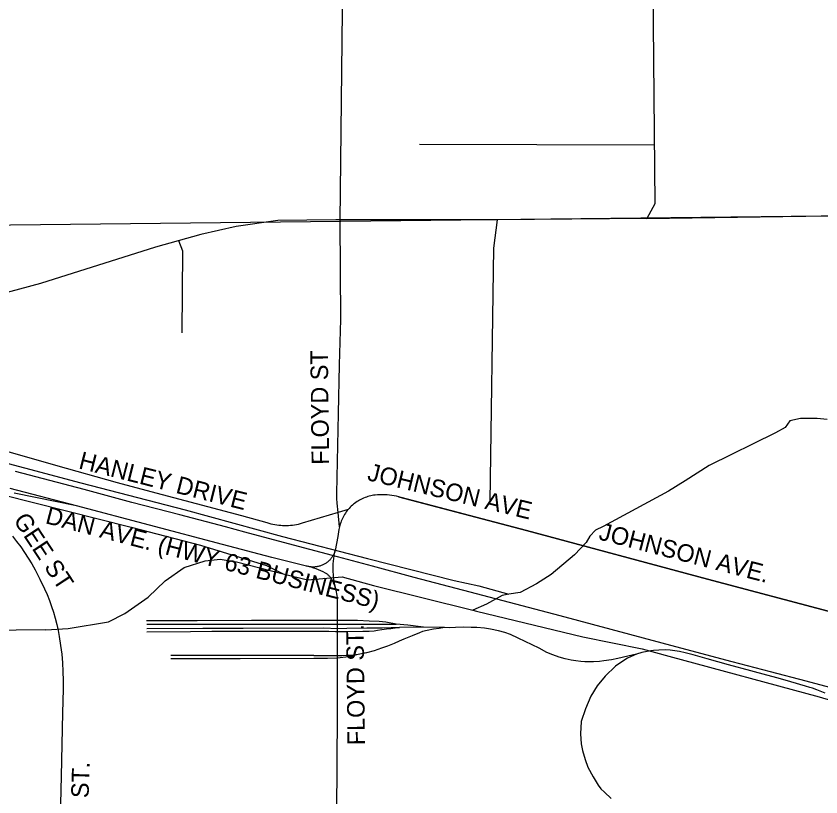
# Model space of a CAD drawing. Extents: x 1670563 to 1761545, y 515755 to 578944.
# Drawn here: x 1689856 to 1693304, y 552123 to 555467 of the extents above; entities that cross this region are included whole.
import ezdxf

# ---------------------------------------------------------------- set-up
doc = ezdxf.new("R2010")
doc.units = 0
for name, color, linetype in [('5_sectionlines', 7, 'Continuous'), ('RR Tracks', 7, 'Continuous'), ('SHP_LINE', 7, 'Continuous'), ('STREETCL', 7, 'Continuous'), ('STRNAMES', 7, 'Continuous')]:
    doc.layers.add(name, color=color, linetype=linetype)

# ---------------------------------------------------------------- blocks, each defined once
blk = doc.blocks.new('RR TRACKS02')
at = {"layer": 'RR Tracks'}
for p, q in [((1690147.9, 553439), (1689853, 553516.9)), ((1690352.4, 553384.4), (1690147.9, 553439)), ((1690557.2, 553331), (1690352.4, 553384.4)), ((1690753, 553278.9), (1690557.2, 553331)), ((1690835.5, 553257.2), (1690753, 553278.9)), ((1691045.2, 553201.4), (1690835.5, 553257.2)), ((1691233.6, 553150.4), (1691045.2, 553201.4)), ((1691383.5, 553110.5), (1691233.6, 553150.4)), ((1691561.9, 553063), (1691383.5, 553110.5)), ((1691800.8, 552999.7), (1691561.9, 553063)), ((1692024.6, 552940.8), (1691800.8, 552999.7)), ((1692186.9, 552898.7), (1692024.6, 552940.8)), ((1692623.3, 552780.9), (1692186.9, 552898.7)), ((1690632.5, 552877.3), (1690414.8, 552876.7)), ((1690416.2, 552863.2), (1691264.9, 552862.4)), ((1690864.4, 552878.1), (1690632.5, 552877.3)), ((1691230.1, 552878.2), (1690864.4, 552878.1)), ((1691318.3, 552877.7), (1691230.1, 552878.2)), ((1691264.9, 552862.4), (1691360.8, 552862.8)), ((1691369.3, 552875.9), (1691318.3, 552877.7)), ((1691360.8, 552862.8), (1691397.7, 552863.3)), ((1691412.3, 552874.5), (1691369.3, 552875.9)), ((1691397.7, 552863.3), (1691426.6, 552862.4)), ((1691439.8, 552871.3), (1691412.3, 552874.5)), ((1691426.6, 552862.4), (1691447, 552862.4)), ((1691485.1, 552862.8), (1691439.8, 552871.3)), ((1691447, 552862.4), (1691485.1, 552862.8)), ((1691534.4, 552858.2), (1691485.1, 552862.8)), ((1691602.2, 552849.2), (1691534.4, 552858.2)), ((1690415.9, 552844.2), (1690655.6, 552845.5)), ((1690602.7, 552829.7), (1690415.9, 552828.8)), ((1690695.4, 552831.9), (1690602.7, 552829.7)), ((1690655.6, 552845.5), (1690708.5, 552845.1)), ((1690737.5, 552831.9), (1690695.4, 552831.9)), ((1690708.5, 552845.1), (1690763.7, 552845.5)), ((1690779.5, 552831), (1690737.5, 552831.9)), ((1690763.7, 552845.5), (1690829, 552845.1)), ((1690835.6, 552831.5), (1690779.5, 552831)), ((1690829, 552845.1), (1691174.9, 552846.3)), ((1691196.2, 552832), (1690835.6, 552831.5)), ((1691174.9, 552846.3), (1691232.8, 552844.5)), ((1691224.9, 552830.2), (1691196.2, 552832)), ((1691275.5, 552830.2), (1691224.9, 552830.2)), ((1691232.8, 552844.5), (1691272.6, 552845.4)), ((1691272.6, 552845.4), (1691359.5, 552846.3)), ((1691341.6, 552830.6), (1691275.5, 552830.2)), ((1691368.7, 552831.1), (1691341.6, 552830.6)), ((1691359.5, 552846.3), (1691424.2, 552846.8)), ((1691390, 552833.3), (1691368.7, 552831.1)), ((1691404.9, 552835.6), (1691390, 552833.3)), ((1691423, 552838.3), (1691404.9, 552835.6)), ((1691442.4, 552841.5), (1691423, 552838.3)), ((1691424.2, 552846.8), (1691463.2, 552848.3)), ((1691461, 552843.3), (1691442.4, 552841.5)), ((1691498.5, 552847.8), (1691461, 552843.3)), ((1691463.2, 552848.3), (1691498.5, 552847.8)), ((1691602.2, 552849.2), (1691498.5, 552847.8)), ((1691584.6, 552825.1), (1691553.4, 552812.9)), ((1691597.7, 552830.6), (1691584.6, 552825.1)), ((1691617.8, 552835.6), (1691597.7, 552830.6)), ((1691691, 552848.7), (1691602.2, 552849.2)), ((1691644.9, 552841), (1691617.8, 552835.6)), ((1691669.3, 552844.2), (1691644.9, 552841)), ((1691691, 552848.7), (1691669.3, 552844.2)), ((1691715, 552847.3), (1691691, 552848.7)), ((1691738.5, 552848.4), (1691715, 552847.3)), ((1691773.5, 552849.5), (1691738.5, 552848.4)), ((1691805.9, 552849), (1691773.5, 552849.5)), ((1691829.5, 552847.9), (1691805.9, 552849)), ((1691862.2, 552845.7), (1691829.5, 552847.9)), ((1691888.3, 552841.5), (1691862.2, 552845.7)), ((1691922.8, 552834.2), (1691888.3, 552841.5)), ((1691950.5, 552826.4), (1691922.8, 552834.2)), ((1691974.6, 552818), (1691950.5, 552826.4)), ((1691496.8, 552789.4), (1691476, 552780.4)), ((1691517.2, 552798.5), (1691496.8, 552789.4)), ((1691553.4, 552812.9), (1691517.2, 552798.5)), ((1692007, 552802.9), (1691974.6, 552818)), ((1692037.3, 552788.7), (1692007, 552802.9)), ((1692067.7, 552773.6), (1692037.3, 552788.7)), ((1691421.6, 552759.5), (1691390.9, 552749.1)), ((1691446.9, 552768.6), (1691421.6, 552759.5)), ((1691476, 552780.4), (1691446.9, 552768.6)), ((1692096.9, 552759.5), (1692067.7, 552773.6)), ((1692130, 552741.6), (1692096.9, 552759.5)), ((1692610.2, 552751.9), (1692587.3, 552750.6)), ((1692637.5, 552752.7), (1692610.2, 552751.9)), ((1692725.1, 552753.9), (1692623.3, 552780.9)), ((1692657.8, 552751.5), (1692637.5, 552752.7)), ((1692924.4, 552701.3), (1692725.1, 552753.9)), ((1690810, 552728.9), (1690518.5, 552728.3)), ((1691131.8, 552729.2), (1690810, 552728.9)), ((1691131.8, 552729.2), (1691215.5, 552728.8)), ((1691215.5, 552728.8), (1691231, 552728.8)), ((1691231, 552728.8), (1691251.4, 552728.8)), ((1691269, 552721.9), (1691231.5, 552717)), ((1691251.4, 552728.8), (1691269.9, 552729.3)), ((1691287.7, 552724.7), (1691269, 552721.9)), ((1691269.9, 552729.3), (1691288, 552729.7)), ((1691309, 552729.7), (1691287.7, 552724.7)), ((1691288, 552729.7), (1691303.8, 552731.6)), ((1691303.8, 552731.6), (1691321.9, 552734.3)), ((1691328.4, 552733.8), (1691309, 552729.7)), ((1691321.9, 552734.3), (1691351.8, 552739.2)), ((1691357.8, 552740.5), (1691328.4, 552733.8)), ((1691390.9, 552749.1), (1691357.8, 552740.5)), ((1692155.1, 552731.7), (1692130, 552741.6)), ((1692182.8, 552721.8), (1692155.1, 552731.7)), ((1692207.9, 552713.9), (1692182.8, 552721.8)), ((1692477.5, 552726.1), (1692434.2, 552715.6)), ((1692488.6, 552722.7), (1692475.4, 552716.9)), ((1692514.3, 552733.6), (1692477.5, 552726.1)), ((1692514.3, 552733.6), (1692488.6, 552722.7)), ((1692537.1, 552741), (1692514.3, 552733.6)), ((1692560.3, 552746), (1692537.1, 552741)), ((1692574.8, 552748.5), (1692560.3, 552746)), ((1692587.3, 552750.6), (1692574.8, 552748.5)), ((1692678.5, 552748.6), (1692657.8, 552751.5)), ((1692697.6, 552745.7), (1692678.5, 552748.6)), ((1692722.9, 552739.9), (1692697.6, 552745.7)), ((1692757.3, 552730.8), (1692722.9, 552739.9)), ((1692817.1, 552714.1), (1692757.3, 552730.8)), ((1690816.8, 552714.3), (1690519.4, 552714.7)), ((1691132, 552715.6), (1690816.8, 552714.3)), ((1691190.8, 552715.6), (1691132, 552715.6)), ((1691231.5, 552717), (1691190.8, 552715.6)), ((1692234, 552708.2), (1692207.9, 552713.9)), ((1692253.9, 552705), (1692234, 552708.2)), ((1692275.9, 552702.4), (1692253.9, 552705)), ((1692292.6, 552700.9), (1692275.9, 552702.4)), ((1692310.5, 552700.9), (1692292.6, 552700.9)), ((1692330.4, 552701.4), (1692310.5, 552700.9)), ((1692355, 552703), (1692330.4, 552701.4)), ((1692373.8, 552705.6), (1692355, 552703)), ((1692406.5, 552709.8), (1692373.8, 552705.6)), ((1692434.2, 552715.6), (1692406.5, 552709.8)), ((1692451, 552701.5), (1692424.3, 552682.5)), ((1692475.4, 552716.9), (1692451, 552701.5)), ((1692908.7, 552689.2), (1692817.1, 552714.1)), ((1693003.6, 552663.2), (1692908.7, 552689.2)), ((1693087.4, 552659), (1692924.4, 552701.3)), ((1692424.3, 552682.5), (1692380.4, 552640.4)), ((1693072.9, 552644.4), (1693003.6, 552663.2)), ((1693240.9, 552617.9), (1693087.4, 552659)), ((1692380.4, 552640.4), (1692345.9, 552598.2)), ((1693121.4, 552630.8), (1693072.9, 552644.4)), ((1693175.7, 552616.3), (1693121.4, 552630.8)), ((1693238, 552597.1), (1693175.7, 552616.3)), ((1693447.4, 552562.7), (1693240.9, 552617.9)), ((1692345.9, 552598.2), (1692318.3, 552553.9)), ((1693256.2, 552591.3), (1693238, 552597.1)), ((1693268.2, 552588), (1693256.2, 552591.3)), ((1693286, 552581), (1693268.2, 552588)), ((1693322.1, 552566.9), (1693286, 552581)), ((1692318.3, 552553.9), (1692295.2, 552500.5)), ((1692295.2, 552500.5), (1692277.1, 552445.2)), ((1692277.1, 552445.2), (1692274.4, 552392.7)), ((1692274.4, 552392.7), (1692277.1, 552350.7)), ((1692277.1, 552350.7), (1692282.9, 552322)), ((1692282.9, 552322), (1692293.8, 552283.1)), ((1692293.8, 552283.1), (1692306, 552249.6)), ((1692306, 552249.6), (1692327.8, 552208.6)), ((1692327.8, 552208.6), (1692350, 552173.8)), ((1692350, 552173.8), (1692361.7, 552158)), ((1692361.7, 552158), (1692377.1, 552143.5)), ((1692377.1, 552143.5), (1692406.1, 552115.9))]:
    blk.add_line(p, q, dxfattribs=at)

msp = doc.modelspace()

# ---------------------------------------------------------------- linework, layer by layer
at = {"layer": '5_sectionlines'}
msp.add_lwpolyline([(1677931.5, 554408.9), (1683244.4, 554513.6), (1688544.9, 554558.4), (1693819.4, 554617.2), (1699113.9, 554656), (1699425.7, 554651.6)], dxfattribs=at)
at = {"layer": 'SHP_LINE'}
for points in [[(1692582, 555742), (1692592, 554663), (1692558, 554600)], [(1691584, 554919), (1692590, 554916)], [(1692558, 554600), (1693822, 554619)], [(1691917, 554595), (1691226, 554595), (1690977, 554592), (1690799, 554566), (1690647, 554532), (1690453, 554477), (1689961, 554322), (1689435, 554180), (1689060, 554072), (1688636, 553982)], [(1691917, 554595), (1691901, 554473), (1691886, 553388)], [(1692558, 554600), (1691917, 554595)], [(1690568, 554110), (1690570, 554460), (1690554, 554505)], [(1688451, 553921), (1688662, 553866), (1688824, 553827), (1689249, 553708), (1689650, 553597), (1690133, 553468), (1690580, 553352), (1690998, 553238), (1691362, 553144), (1691733, 553050), (1691838, 553027), (1691967, 552991)], [(1693331, 553739), (1693288, 553744), (1693216, 553743), (1693171, 553733), (1693151, 553705), (1693110, 553682), (1692825, 553542), (1692723, 553477), (1692651, 553433), (1692371, 553281), (1692338, 553265), (1692314, 553240), (1692299, 553213), (1692248, 553160), (1692149, 553076), (1692085, 553036), (1692015, 552998), (1691967, 552991)], [(1689311, 553521), (1689795, 553418), (1690349, 553278), (1690646, 553201), (1690929, 553114), (1691001, 553078)], [(1689983, 552838), (1690080, 552844), (1690252, 552872), (1690322, 552909), (1690422, 552978), (1690495, 553048), (1690576, 553106), (1690666, 553134), (1690731, 553141), (1690801, 553129), (1691001, 553078)], [(1691001, 553078), (1691104, 553052), (1691253, 553065), (1691388, 553029), (1691813, 552922)], [(1691967, 552991), (1691938, 552986), (1691872, 552949), (1691813, 552922)], [(1691813, 552922), (1691828, 552919), (1692284, 552808), (1692538, 552757), (1692653, 552726), (1693296, 552551), (1693470, 552500), (1693757, 552427), (1694027, 552353), (1694266, 552288), (1694547, 552220), (1694983, 552125)], [(1689983, 552838), (1688577, 552823)]]:
    msp.add_lwpolyline(points, dxfattribs=at)
at = {"layer": 'STREETCL'}
for points in [[(1691235.6, 553341.2), (1691231.9, 553381.5), (1691231.2, 553387.4), (1691230.6, 553393.2), (1691230.2, 553399.1), (1691230.1, 553405), (1691230.1, 553410.9), (1691230.3, 553416.7), (1691230.8, 553422.6), (1691237.6, 553764.9), (1691242, 553973.4), (1691247, 554167.1), (1691244.5, 554589.2), (1691254.4, 555489.9), (1691249.6, 556450.1), (1691247.1, 556606.5), (1691247.3, 556623.9), (1691247.4, 556631.2), (1691252.3, 557239.7), (1691250.6, 557273.8)], [(1691235.6, 553341.2), (1691081.2, 553294.8), (1691073.2, 553292.4), (1691065, 553290.3), (1691056.8, 553288.5), (1691048.5, 553287), (1691040.2, 553285.8), (1691031.8, 553284.9), (1691023.4, 553284.2), (1691015, 553283.9), (1691006.6, 553283.8), (1690998.2, 553284.1), (1690989.8, 553284.6), (1690981.4, 553285.4), (1690973, 553286.5), (1690964.7, 553287.9), (1690956.5, 553289.6), (1690948.3, 553291.6), (1690940.2, 553293.8), (1690932.2, 553296.4), (1690823, 553327.4), (1690434.2, 553428.9), (1690290, 553468), (1690027.1, 553542.5), (1689731.5, 553627.2)], [(1690115.1, 553369.9), (1689831.1, 553443.2)], [(1690115.1, 553369.9), (1689848.1, 553424.3)], [(1691505.9, 553405.7), (1691496, 553408.3), (1691486, 553410.5), (1691475.9, 553412.4), (1691465.8, 553414), (1691455.6, 553415.2), (1691445.4, 553416.1), (1691435.2, 553416.7), (1691424.9, 553416.9), (1691414.6, 553416.8), (1691404.4, 553416.3), (1691394.2, 553415.5), (1691387.9, 553414.6), (1691381.6, 553413.5), (1691375.4, 553412.2), (1691369.2, 553410.7), (1691363.1, 553408.9), (1691357, 553406.9), (1691351, 553404.7), (1691345.1, 553402.4), (1691339.3, 553399.8), (1691333.6, 553397), (1691327.9, 553394), (1691322.4, 553390.8), (1691317, 553387.4), (1691311.7, 553383.9), (1691306.6, 553380.1), (1691301.5, 553376.2), (1691296.7, 553372.1), (1691291.9, 553367.8), (1691287.3, 553363.4), (1691282.9, 553358.8), (1691278.6, 553354.1)], [(1691494.2, 553407.7), (1692042.1, 553264.5)], [(1693810.3, 552831.7), (1693775.8, 552832.1), (1693741.5, 552833.6), (1693707.1, 552836.2), (1693672.9, 552839.8), (1693638.8, 552844.4), (1693604.9, 552850.2), (1693571.1, 552856.9), (1693537.6, 552864.7), (1693356.7, 552912.5), (1692817.9, 553055.4), (1692042.1, 553264.5), (1691505.9, 553405.7)], [(1691100.3, 553111.7), (1690951.6, 553148.5), (1690740.1, 553203.5), (1690115.1, 553369.9)], [(1691278.6, 553354.1), (1691235.6, 553341.2)], [(1691241.2, 553279.2), (1691235.6, 553341.2)], [(1691278.6, 553354.1), (1691274.6, 553349), (1691270.7, 553343.8), (1691267.1, 553338.5), (1691263.6, 553333), (1691260.3, 553327.4), (1691257.2, 553321.7), (1691254.2, 553315.9), (1691251.5, 553310), (1691249, 553304), (1691246.8, 553297.9), (1691244.7, 553291.7), (1691242.8, 553285.5), (1691241.2, 553279.2)], [(1691241.2, 553279.2), (1691239.9, 553273.7), (1691238.8, 553268.1), (1691234.5, 553237.8), (1691229.4, 553207.7), (1691223.4, 553177.7)], [(1689840.4, 553239), (1689858.6, 553216.6), (1689876.1, 553193.5), (1689892.8, 553169.8), (1689908.6, 553145.5), (1689923.6, 553120.7), (1689937.6, 553095.4), (1689958.5, 553054.9), (1689978, 553013.7), (1689988.8, 552989.1), (1689998.7, 552964.2), (1690007.8, 552938.9), (1690016.2, 552913.4), (1690023.7, 552887.7), (1690030.3, 552861.7), (1690036.2, 552835.5), (1690041.2, 552809.2), (1690047, 552772), (1690051.6, 552734.6), (1690054.9, 552697.1), (1690057, 552659.5), (1690057.8, 552621.9), (1690057.4, 552584.2), (1690054.7, 552483.3), (1690049.2, 552211.8), (1690042.5, 551915.9)], [(1692042.1, 553264.5), (1692817.9, 553055.4)], [(1691223.4, 553177.7), (1691222.4, 553174.5), (1691221.3, 553171.3), (1691220, 553168.2), (1691218.7, 553165.1), (1691217.3, 553162.1), (1691215.7, 553159.1), (1691214.1, 553156.2), (1691212.3, 553153.3), (1691210.5, 553150.5), (1691208.6, 553147.7), (1691206.6, 553145), (1691204.4, 553142.4), (1691202.2, 553139.9), (1691200, 553137.4), (1691197.6, 553135.1), (1691195.1, 553132.8), (1691192.6, 553130.6), (1691190, 553128.4), (1691187.3, 553126.4), (1691184.6, 553124.5), (1691181.8, 553122.6), (1691178.9, 553120.9), (1691176, 553119.2), (1691173, 553117.7), (1691170, 553116.2), (1691166.8, 553114.8), (1691163.7, 553113.6), (1691160.5, 553112.5), (1691157.2, 553111.4), (1691154, 553110.5), (1691150.7, 553109.7), (1691147.3, 553109), (1691144, 553108.5), (1691140.6, 553108), (1691137.2, 553107.7), (1691133.9, 553107.4), (1691130.5, 553107.3), (1691127.1, 553107.4), (1691123.7, 553107.5), (1691120.3, 553107.7), (1691116.9, 553108.1), (1691113.5, 553108.6), (1691110.2, 553109.2), (1691106.9, 553109.9), (1691103.6, 553110.7), (1691100.3, 553111.7)], [(1691227.4, 553008.3), (1691224.4, 553019.3), (1691221.8, 553030.4), (1691219.6, 553041.6), (1691217.8, 553052.9), (1691216.3, 553064.2), (1691215.3, 553075.6), (1691214.6, 553087), (1691214.3, 553098.4), (1691214.4, 553109.8), (1691215, 553121.2), (1691215.9, 553132.6), (1691217.2, 553144), (1691218.8, 553155.3), (1691220.9, 553166.5), (1691223.4, 553177.7)], [(1691227.3, 553008.2), (1691225.5, 553014.4), (1691223.6, 553020.6), (1691221.5, 553026.7), (1691219.2, 553032.8), (1691216.7, 553038.8), (1691215.6, 553041.5), (1691214.4, 553044.3), (1691213.2, 553046.9), (1691211.8, 553049.6), (1691210.4, 553052.2), (1691208.9, 553054.7), (1691207.3, 553057.2), (1691205.6, 553059.6), (1691203.8, 553062), (1691201.9, 553064.3), (1691200, 553066.5), (1691197.9, 553068.7), (1691195.8, 553070.8), (1691193.7, 553072.8), (1691191.4, 553074.8), (1691189.1, 553076.6), (1691186.8, 553078.4), (1691184.3, 553080.1), (1691181.8, 553081.7), (1691172.1, 553086.7), (1691162.1, 553091.3), (1691152, 553095.6), (1691141.8, 553099.6), (1691131.4, 553103.2), (1691120.9, 553106.4), (1691110.3, 553109.3), (1691099.6, 553111.8)], [(1692817.9, 553055.4), (1693356.7, 552912.5)], [(1691218, 551766.9), (1691227.4, 551947.9), (1691231.9, 552201.1), (1691233.7, 552542.2), (1691233.7, 552751.8), (1691233.7, 552969.3), (1691233, 552977.2), (1691232, 552985), (1691230.7, 552992.8), (1691229.2, 553000.6), (1691227.4, 553008.3)]]:
    msp.add_lwpolyline(points, dxfattribs=at)

# ---------------------------------------------------------------- block references
msp.add_blockref('RR TRACKS02', (0, 0), dxfattribs=at)

# ---------------------------------------------------------------- texts
at = {"layer": 'STRNAMES'}
for s, rotation, p in [('FLOYD ST', 90.6543, (1691197.3, 553545.8)), ('HANLEY DRIVE', 345.8466, (1690120.6, 553530.5)), ('JOHNSON AVE', 346.332, (1691357, 553480.3)), ('DAN AVE. (HWY 63 BUSINESS)', 345.4528, (1689977.7, 553295.6)), ('GEE ST', 303.3167, (1689842.2, 553308.5)), ('JOHNSON AVE.', 345.4929, (1692348.3, 553226.1)), ('FLOYD ST.', 90.6543, (1691351, 552344.5)), ('GEE ST.', 88.3054, (1690159.7, 551877.3))]:
    msp.add_text(s, height=75, rotation=rotation, dxfattribs=at).set_placement(p)

doc.saveas('drawing.dxf')
